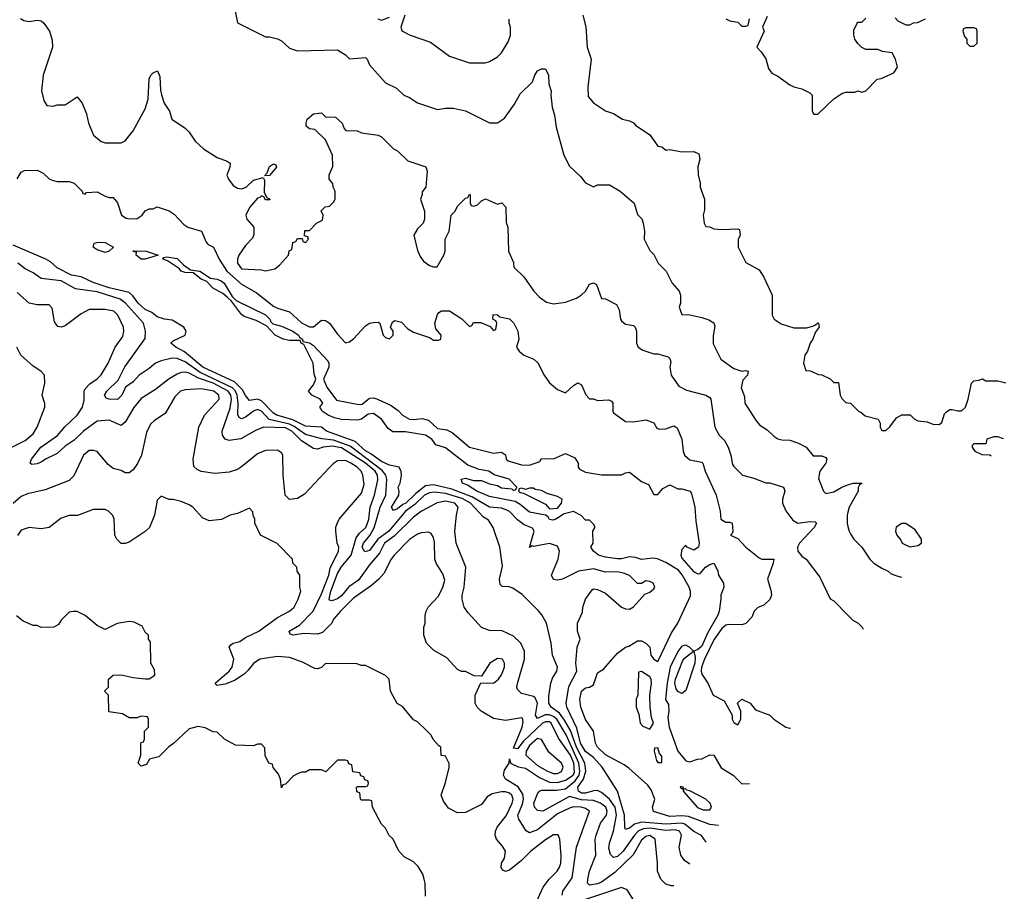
# Model space of a CAD drawing. Header units: inches. Extents: x 2348341 to 2479810, y 460419 to 613669.
# Tile 456 of 656: x 2435863 to 2440782, y 511830 to 516187. Entities that reach past the tile are written whole.
import ezdxf

# ---------------------------------------------------------------- set-up
doc = ezdxf.new("R2010")
doc.units = ezdxf.units.IN
doc.header["$MEASUREMENT"] = 0
doc.layers.add('C4531', color=7, linetype='Continuous')
doc.layers.add('C4541', color=7, linetype='Continuous')

msp = doc.modelspace()

# ---------------------------------------------------------------- linework, layer by layer
at = {"layer": 'C4531', "color": 2}
for points, elevation in [([(2436938.8, 516230), (2436951.6, 516171.6), (2437090, 516102), (2437110, 516102), (2437150, 516092), (2437170, 516082), (2437210, 516044.7), (2437251.1, 516031.1), (2437450, 516036), (2437490.6, 516010.6), (2437511, 515991), (2437590, 515997.3), (2437598.8, 515990), (2437610, 515962), (2437690, 515872), (2437745.4, 515845.4), (2437782, 515810), (2437810, 515798), (2437850, 515771.3), (2437950, 515738), (2437990, 515744.7), (2438030, 515744.7), (2438090, 515731), (2438210, 515671.3), (2438250, 515671.3), (2438284.7, 515695.3), (2438334.8, 515765.2), (2438363.2, 515816.8), (2438424, 515876), (2438436, 515910), (2438449.5, 515930.5), (2438470, 515941), (2438490, 515942), (2438504, 515910), (2438506, 515866), (2438518, 515830), (2438516, 515810), (2438522.8, 515750), (2438534, 515710), (2438542.8, 515650), (2438581, 515510), (2438610, 515454), (2438663.6, 515403.6), (2438690, 515372), (2438730, 515352), (2438750, 515362), (2438810, 515362), (2438862, 515330), (2438932, 515270), (2438950, 515214), (2438970.9, 515190.9), (2438978, 515170), (2438984.7, 515130), (2438982, 515090), (2439010, 515034), (2439030, 515014), (2439052, 514970), (2439092, 514930), (2439122, 514870), (2439158, 514830), (2439164.7, 514810), (2439164.7, 514770), (2439158, 514750), (2439170, 514714), (2439210, 514711.3), (2439270, 514698), (2439306.4, 514686.4), (2439331.3, 514671.3), (2439335.3, 514655.3), (2439326.8, 514606.8), (2439326.4, 514566.4), (2439364.7, 514490), (2439430, 514442.8), (2439470, 514430.8), (2439490, 514434), (2439502, 514430), (2439498, 514410), (2439474.8, 514385.2), (2439467.5, 514347.5), (2439483.6, 514303.6), (2439486, 514270), (2439541.4, 514181.4), (2439559.8, 514159.8), (2439597.3, 514137.3), (2439630, 514104.7), (2439650, 514091.3), (2439670, 514086), (2439710, 514084.7), (2439754, 514070), (2439792, 514050), (2439826.8, 514006.8), (2439870, 514006), (2439890, 513998), (2439894.8, 513990), (2439890.5, 513970), (2439859.5, 513930), (2439852.7, 513892.7), (2439878, 513830), (2439890, 513818), (2439930, 513827.3), (2439970, 513850.8), (2440000, 513861.1)], 66), ([(2437786.8, 516210), (2437766.8, 516150), (2437771.6, 516131.6), (2437814, 516110), (2437915.3, 516075.3), (2438010, 516004.7), (2438110, 515971.3), (2438188.4, 515971.6), (2438210, 515978), (2438250, 516002), (2438270, 516022), (2438303.1, 516076.9), (2438315.3, 516110), (2438315.3, 516150), (2438308.7, 516170), (2438308.7, 516190)], 70), ([(2438676, 516210), (2438690.9, 516150.9), (2438698, 516050), (2438718, 515990), (2438701, 515850), (2438703.5, 515803.5), (2438730, 515771.3), (2438790, 515731.3), (2438830, 515718), (2438874, 515690), (2438910, 515682), (2438930, 515672), (2438939.6, 515659.6), (2439011.1, 515611.1), (2439050, 515554), (2439071.3, 515551.3), (2439090, 515534), (2439110, 515538), (2439170, 515526), (2439230, 515527.3), (2439256.3, 515516.3), (2439260.7, 515490), (2439251.3, 515451.3), (2439251.6, 515411.6), (2439262, 515370), (2439262, 515350), (2439284.7, 515290), (2439283.6, 515236.4), (2439278, 515210), (2439282, 515170), (2439290, 515154), (2439310, 515152), (2439330, 515142), (2439370, 515138), (2439450, 515142), (2439458, 515138), (2439462, 515110), (2439451.6, 515088.4), (2439452, 515050), (2439490, 514974), (2439556.9, 514936.9), (2439579.6, 514899.6), (2439622, 514810), (2439622, 514710), (2439632, 514690), (2439667.1, 514667.1), (2439730, 514646), (2439792.9, 514647.1), (2439824.7, 514655.3), (2439839, 514661), (2439850, 514672), (2439854, 514670), (2439856, 514650), (2439836.9, 514623.1), (2439824.7, 514590), (2439811.3, 514570), (2439798, 514530), (2439784.7, 514510), (2439778, 514470), (2439790, 514434), (2439811.6, 514431.6), (2439852.7, 514412.7), (2439870, 514412), (2439911.6, 514391.6), (2439930, 514374), (2439952.7, 514372.7), (2439962, 514310), (2439970, 514294), (2439990, 514274), (2440000, 514272.3)], 70), ([(2435867.3, 516192.7), (2435883.6, 516183.6), (2435910, 516178), (2435950, 516184), (2435970, 516180.7), (2435982.8, 516170), (2436012, 516130), (2436025.4, 516085.4), (2436026, 516050), (2435980.7, 515910), (2435971.3, 515831.3), (2435983.6, 515783.6), (2435998, 515758), (2436030, 515754), (2436050, 515762), (2436090, 515762), (2436150, 515802), (2436174.8, 515770), (2436195.9, 515715.9), (2436206.8, 515670), (2436232, 515610), (2436270, 515578), (2436290, 515571.3), (2436370, 515572), (2436390, 515582), (2436429.3, 515630.7), (2436490, 515742), (2436505.2, 515790), (2436508.9, 515891.1), (2436518, 515910), (2436530, 515922), (2436551.6, 515931.6), (2436563.6, 515903.6), (2436565.4, 515834.6), (2436570.7, 515810.7), (2436584.7, 515770), (2436611, 515730), (2436622, 515690), (2436690, 515644.7), (2436710, 515624.7), (2436739.8, 515579.8), (2436781.4, 515541.4), (2436850, 515498), (2436899.6, 515479.6), (2436914, 515470), (2436912, 515450), (2436898, 515410), (2436906, 515390), (2436930, 515358), (2436950, 515344.7), (2436970, 515341), (2436994, 515350), (2437030, 515384), (2437078.8, 515398.8), (2437085.4, 515385.4), (2437083.6, 515323.6), (2437098, 515298), (2437114, 515290), (2437110, 515286), (2437090, 515286), (2437082, 515302), (2437070, 515306), (2437062, 515298), (2437050, 515295.3), (2437010, 515248), (2436992, 515210), (2436998, 515190), (2437032, 515150), (2437032.7, 515112.7), (2437025.4, 515094.6), (2436990, 515058), (2436958, 515010), (2436951.3, 514990), (2436951.3, 514970), (2436970, 514941), (2437070, 514936), (2437090, 514931.3), (2437138, 514942), (2437160.4, 514959.6), (2437206, 515010), (2437208.4, 515031.6), (2437222, 515038), (2437227.3, 515072.7), (2437242, 515078), (2437250, 515094), (2437274, 515094), (2437278, 515078), (2437290, 515074), (2437306, 515090), (2437302, 515102), (2437286, 515106), (2437287.3, 515132.7), (2437310, 515134), (2437346, 515170), (2437375.3, 515184.7), (2437378, 515210), (2437368, 515232), (2437388.4, 515251.6), (2437410, 515254), (2437430, 515274), (2437438, 515290), (2437438, 515330), (2437428, 515350), (2437427.3, 515367.3), (2437408, 515390), (2437408.4, 515411.6), (2437427.3, 515452.7), (2437426, 515510), (2437390, 515586), (2437338, 515638), (2437310, 515642), (2437294.6, 515654.6), (2437293.2, 515670), (2437299, 515690), (2437330, 515716), (2437370, 515722), (2437390, 515702), (2437439.6, 515699.6), (2437474, 515670), (2437483.6, 515643.6), (2437492.7, 515632.7), (2437548.4, 515631.6), (2437570, 515622), (2437654, 515610), (2437670, 515602), (2437730, 515542), (2437750, 515532), (2437802, 515482), (2437890.9, 515450.9), (2437898, 515430), (2437892, 515350), (2437872.7, 515327.3), (2437872.7, 515312.7), (2437864.7, 515290), (2437884.7, 515230), (2437884.7, 515190), (2437878, 515170), (2437850, 515142), (2437831.3, 515110), (2437850, 515034), (2437863.5, 515003.5), (2437879.8, 514979.8), (2437910, 514958), (2437930, 514951.3), (2437948, 514952), (2437982, 515010), (2437988, 515030), (2437988, 515090), (2438008, 515130), (2438018, 515210), (2438038, 515230), (2438050, 515254), (2438090, 515294), (2438102, 515298), (2438110, 515314), (2438114, 515310), (2438114, 515270), (2438118, 515258), (2438130, 515254), (2438150, 515262), (2438170, 515282), (2438190, 515292), (2438250, 515264.7), (2438272, 515272), (2438292, 515250), (2438292.7, 515172.7), (2438302, 515150), (2438304.7, 515030), (2438330, 514974), (2438332, 514950), (2438382, 514902), (2438430.7, 514830.7), (2438459.8, 514799.8), (2438495.3, 514775.3), (2438530, 514766), (2438590, 514774.8), (2438644.7, 514795.3), (2438670, 514811.3), (2438689.3, 514830.7), (2438710, 514864.7), (2438730, 514871), (2438743.6, 514863.6), (2438770, 514794), (2438790, 514792), (2438843.6, 514763.6), (2438856.9, 514736.9), (2438864.7, 514690), (2438870, 514682), (2438890, 514664.7), (2438930, 514658), (2438938, 514650), (2438944.7, 514630), (2438944.7, 514570), (2438952, 514550), (2438975.3, 514535.3), (2439030, 514516), (2439050, 514516), (2439102, 514502), (2439110, 514494), (2439116, 514476), (2439111.3, 514450), (2439118, 514410), (2439155.3, 514355.3), (2439194.4, 514334.4), (2439290.6, 514310.6), (2439310, 514298), (2439314.8, 514290), (2439336, 514150), (2439358, 514110), (2439383.5, 514083.5), (2439402.8, 514050), (2439416, 514010), (2439423.6, 513963.6), (2439430, 513954), (2439474, 513910), (2439530, 513896), (2439590, 513871.3), (2439610, 513871.3), (2439678, 513850), (2439686, 513830), (2439674, 513790), (2439674, 513770), (2439690, 513731.3), (2439724.9, 513684.9), (2439750.7, 513670.7), (2439810, 513679.3), (2439837.5, 513677.5), (2439842.8, 513670), (2439831.9, 513648.1), (2439759.1, 513570), (2439748.4, 513550), (2439751, 513530), (2439770, 513504.7), (2439791.3, 513490), (2439859.8, 513399.8), (2439911.6, 513291.6), (2439930, 513282), (2440000, 513211.2)], 62), ([(2437651.1, 516191.1), (2437670, 516184.7), (2437710, 516199.1)], 70), ([(2439390, 516190.8), (2439410, 516181), (2439450, 516174), (2439470, 516154), (2439490, 516154), (2439502, 516158), (2439508.4, 516191.6)], 74), ([(2439596.9, 516203.1), (2439574, 516150), (2439582, 516130), (2439544.7, 516050), (2439566.8, 516026.8), (2439590.9, 515990.9), (2439603.6, 515943.6), (2439619.6, 515919.6), (2439650, 515904.7), (2439710, 515861), (2439730, 515851), (2439770, 515842), (2439810, 515822), (2439822, 515810), (2439822, 515730), (2439830, 515714), (2439850, 515714), (2439930, 515792), (2439970, 515818), (2439990, 515824.7), (2440000, 515824.8)], 74), ([(2435850, 515391.3), (2435870, 515424.7), (2435886.3, 515433.7), (2435950, 515434.8), (2435979.8, 515419.8), (2436010, 515391.3), (2436024.7, 515384.7), (2436050, 515378), (2436110, 515378), (2436134, 515370), (2436174, 515330), (2436178, 515318), (2436190, 515314), (2436196.4, 515323.6), (2436250, 515326.8), (2436290, 515304.7), (2436310, 515298), (2436330, 515298), (2436350.7, 515270.7), (2436371.3, 515210), (2436394.4, 515194.4), (2436410.7, 515190.7), (2436450, 515194), (2436475.3, 515210), (2436490, 515232), (2436510, 515242), (2436530, 515242), (2436549.1, 515250.9), (2436610, 515231), (2436634.4, 515214.4), (2436683.5, 515163.5), (2436702, 515150), (2436771.3, 515130), (2436794.4, 515074.4), (2436804, 515064), (2436830.7, 515050), (2436859.5, 514990), (2436898, 514930), (2436970, 514864.9), (2437043.4, 514823.4), (2437130, 514754.4), (2437150, 514744.4), (2437210, 514727.3), (2437270, 514671), (2437310, 514652), (2437330, 514652), (2437370, 514684.7), (2437390, 514682.8), (2437410, 514670.8), (2437450, 514614.8), (2437490, 514571), (2437510, 514576), (2437530, 514591), (2437590, 514657.3), (2437610, 514670.5), (2437630, 514674), (2437654.4, 514674.4), (2437662, 514670), (2437678, 514610), (2437690, 514598), (2437710, 514592), (2437728, 514610), (2437728, 514630), (2437715.3, 514650), (2437724.7, 514675.3), (2437736.4, 514683.6), (2437770, 514674.8), (2437801.4, 514641.4), (2437830, 514624.7), (2437910, 514598), (2437930, 514584.7), (2437954.6, 514585.4), (2437966, 514590), (2437968, 514610), (2437942, 514642), (2437937.2, 514670), (2437950, 514714), (2437956.4, 514723.6), (2437970, 514731.3), (2438010, 514731.3), (2438071.1, 514691.1), (2438110, 514654), (2438122, 514658), (2438130, 514674), (2438167.3, 514672.7), (2438212.7, 514652.7), (2438230, 514634), (2438242, 514638), (2438246, 514670), (2438242, 514682), (2438226, 514690), (2438227.3, 514712.7), (2438250, 514712), (2438262, 514702), (2438310, 514692), (2438331.3, 514670), (2438351, 514630), (2438356, 514590), (2438344.7, 514550), (2438358, 514530), (2438382, 514510), (2438432, 514490), (2438450.9, 514470.9), (2438482.8, 514410), (2438510, 514371), (2438550, 514338.8), (2438590, 514321), (2438630, 514358), (2438651, 514371), (2438670, 514362), (2438691.1, 514311.1), (2438710, 514292), (2438728.7, 514291.3), (2438750, 514284), (2438806.8, 514286.8), (2438819.8, 514279.8), (2438826, 514270), (2438826, 514230), (2438830, 514222), (2438890, 514178), (2438930, 514176), (2438990, 514186), (2439030, 514171.3), (2439045.4, 514145.4), (2439059.6, 514139.6), (2439090, 514141), (2439130, 514156), (2439146.8, 514146.8), (2439170.8, 514090), (2439178, 514030), (2439184.7, 514010), (2439210, 513986.8), (2439270, 513974.8), (2439274.8, 513970), (2439287.3, 513930), (2439342, 513810), (2439362.8, 513730), (2439366, 513690), (2439390, 513676), (2439410, 513676), (2439422, 513670), (2439424.7, 513630), (2439422, 513618), (2439414, 513610), (2439450, 513594), (2439490.9, 513550.9), (2439556.8, 513496.8), (2439570.6, 513490.6), (2439630.5, 513490.5), (2439627.7, 513470), (2439598, 513390), (2439615.3, 513335.3), (2439618, 513310), (2439610.9, 513289.1), (2439579.8, 513260.2), (2439550, 513248), (2439541, 513239), (2439532, 513230), (2439519.8, 513200.2), (2439490.9, 513169.1), (2439470, 513162), (2439404, 513164), (2439390, 513160.9), (2439370, 513143.7), (2439330, 513087.3), (2439283.2, 512990), (2439269.2, 512950), (2439266.5, 512930), (2439270, 512916), (2439300.7, 512870), (2439326.8, 512810), (2439382.8, 512782.8), (2439422, 512710), (2439422, 512690), (2439430, 512674), (2439450, 512662), (2439466, 512690), (2439466, 512730), (2439448, 512770), (2439470, 512791.3), (2439512, 512770), (2439538, 512738), (2439610, 512711), (2439630, 512691.3), (2439690, 512651.3), (2439710, 512646), (2439712.8, 512646.1)], 58), ([(2439291.8, 512074.9), (2439268.2, 512108.2), (2439230, 512129.6), (2439185.9, 512165.9), (2439170, 512171.4), (2439090, 512166.2), (2438970, 512176.4), (2438935, 512165), (2438910, 512146), (2438890, 512139), (2438885.6, 512150), (2438883.9, 512210), (2438849.8, 512329.8), (2438772.4, 512450), (2438730, 512498.9), (2438690, 512528.4), (2438665, 512570), (2438645.9, 512645.9), (2438595.8, 512750), (2438593, 512770), (2438605.4, 512854.6), (2438646, 512930), (2438641.2, 512970), (2438648, 513050), (2438662, 513090), (2438648.7, 513130), (2438648.7, 513170), (2438674, 513226), (2438675.3, 513250), (2438688.7, 513290), (2438723.1, 513336.9), (2438730, 513342), (2438750, 513338), (2438790, 513321), (2438870, 513251), (2438890, 513242.8), (2438910, 513241), (2438930, 513251.3), (2438985.2, 513314.8), (2439010, 513324.7), (2439030, 513342), (2439035.3, 513350), (2439028, 513370), (2439010, 513379), (2438990, 513382), (2438970, 513368), (2438950, 513368.7), (2438909.3, 513409.3), (2438879.7, 513419.7), (2438850, 513427.3), (2438790, 513426), (2438730, 513442.7), (2438654, 513430), (2438574, 513390), (2438550, 513385.2), (2438529.2, 513389.2), (2438519, 513410), (2438552.7, 513490), (2438559.3, 513530), (2438550, 513555.3), (2438510, 513569), (2438430, 513554), (2438423.6, 513556.4), (2438410, 513548.7), (2438432.7, 513630), (2438424.7, 513644.7), (2438382.5, 513662.5), (2438350, 513686.3), (2438310, 513728), (2438295.8, 513735.8), (2438270, 513744.7), (2438210, 513749.8), (2438121.9, 513801.9), (2438020.8, 513840.8), (2437930, 513862), (2437890, 513857.4), (2437841.5, 513818.5), (2437791.8, 513770), (2437776.2, 513763.8), (2437750, 513741.6), (2437730, 513734), (2437720.9, 513750), (2437757.2, 513810), (2437759, 513830), (2437754, 513850), (2437763.7, 513870), (2437769.4, 513910), (2437769.3, 513929.3), (2437758, 513950), (2437710, 513959.5), (2437670, 513978), (2437617.5, 514017.5), (2437590, 514031.2), (2437538.7, 514078.7), (2437396, 514130), (2437369.7, 514149.7), (2437290, 514155.8), (2437227.1, 514187.1), (2437147, 514210), (2437130, 514219.7), (2437070, 514281.3), (2437050, 514289.7), (2437010, 514283.7), (2436990, 514309.2), (2436976.6, 514336.6), (2436936, 514376), (2436778.4, 514450), (2436686.1, 514526.1), (2436642, 514550), (2436618, 514570), (2436630, 514582), (2436688.7, 514610), (2436694, 514630), (2436682, 514650), (2436624.7, 514684.7), (2436586, 514690), (2436550, 514701.2), (2436522.7, 514722.7), (2436490, 514737.6), (2436454.5, 514770), (2436427.3, 514807.3), (2436410, 514822.9), (2436310, 514846), (2436230, 514874), (2436170, 514902), (2436121.2, 514910), (2436050, 514946.6), (2436016.9, 514976.9), (2435994, 514990), (2435830, 515059.7)], 58), ([(2439353.3, 512158.4), (2439310, 512163.6), (2439203.3, 512203.3), (2439170, 512206.6), (2439110, 512204), (2439029.6, 512229.6), (2439024, 512250), (2439035.3, 512290), (2439018, 512338), (2439000.2, 512360.2), (2438905.6, 512445.6), (2438882.7, 512462.7), (2438790, 512512.3), (2438749.6, 512550), (2438739.5, 512570), (2438728.7, 512630), (2438690, 512689.2), (2438665.6, 512750), (2438661.3, 512790), (2438670, 512831), (2438690, 512846.8), (2438709.2, 512850.8), (2438730, 512862), (2438750, 512922), (2438779.3, 512940.7), (2438850, 513021), (2438890, 513050.8), (2438905.2, 513054.8), (2438950, 513082), (2438970, 513082), (2438991.1, 513071.1), (2439011, 513051), (2439016, 513010), (2439031.3, 512990), (2439050, 512978.8), (2439118.5, 513121.5), (2439150, 513170.6), (2439213.8, 513306.2), (2439214.2, 513330), (2439206.6, 513350), (2439172.8, 513412.8), (2439154.5, 513434.5), (2439090, 513473.5), (2439048.3, 513491.7), (2439025.2, 513494.8), (2438970, 513489.4), (2438939.3, 513499.3), (2438910, 513502.7), (2438870, 513492.7), (2438850, 513492.7), (2438790, 513499.5), (2438754, 513510), (2438729, 513530), (2438715.3, 513550), (2438728, 513570), (2438726, 513630), (2438738, 513650), (2438730, 513666), (2438710, 513686), (2438690, 513686), (2438668.4, 513708.4), (2438630, 513728.7), (2438583, 513717), (2438541, 513690), (2438525.6, 513685.6), (2438510, 513689.4), (2438502.7, 513702.7), (2438489.6, 513709.6), (2438410, 513725.1), (2438363.6, 513763.6), (2438338, 513778), (2438210, 513803), (2438146.6, 513830), (2438100.2, 513860.2), (2438075.3, 513870), (2438068.7, 513890), (2438090, 513894.8), (2438130, 513882.8), (2438170, 513882.8), (2438210, 513866.8), (2438250, 513858), (2438270, 513846.8), (2438322, 513842), (2438330, 513834), (2438342, 513838), (2438346, 513850), (2438308, 513890), (2438232.5, 513912.5), (2438206, 513930), (2438158.6, 513938.6), (2438100.8, 513960.8), (2437990, 514046), (2437942.4, 514062.4), (2437922, 514090), (2437890, 514109.7), (2437790, 514126.6), (2437726.6, 514126.6), (2437702.8, 514142.8), (2437670, 514189.4), (2437630, 514219.1), (2437604.1, 514215.9), (2437570.3, 514189.7), (2437550, 514185.1), (2437470, 514188.2), (2437436.1, 514196.1), (2437404.5, 514210), (2437374, 514230), (2437364.7, 514244.7), (2437362, 514250), (2437377.2, 514270), (2437364, 514290), (2437322, 514310), (2437306, 514330), (2437330, 514361), (2437342.7, 514390), (2437334.5, 514414.5), (2437329.5, 514470), (2437282.7, 514562.7), (2437269.3, 514570), (2437263.1, 514583.1), (2437210, 514583.6), (2437179, 514590), (2437139, 514610), (2437096, 514656), (2437043.9, 514683.9), (2436983.9, 514703.9), (2436970, 514714), (2436920.2, 514780.2), (2436899.6, 514799.6), (2436878, 514818), (2436826.6, 514846.6), (2436798, 514878), (2436770, 514889.3), (2436730, 514922), (2436690, 514922.7), (2436670, 514929.3), (2436660.9, 514940.9), (2436601.5, 514981.5), (2436578, 514990), (2436582, 514998), (2436598, 515002), (2436650, 514992.7), (2436680.9, 514960.9), (2436716.8, 514936.8), (2436762, 514930), (2436815.3, 514895.3), (2436849.4, 514890.6), (2436870, 514881.6), (2436884.9, 514870), (2436924, 514804), (2436943.5, 514783.5), (2437090, 514712.4), (2437113, 514690), (2437116.8, 514676.8), (2437126.8, 514666.8), (2437170, 514654.9), (2437226.8, 514630), (2437256.3, 514610), (2437260.4, 514600.4), (2437274.8, 514590), (2437278, 514578), (2437310, 514572), (2437330, 514558.4), (2437402.3, 514482.3), (2437407, 514470), (2437406.7, 514450), (2437380.7, 514390), (2437397.1, 514350), (2437445.5, 514285.5), (2437556.4, 514263.6), (2437574.2, 514265.8), (2437610, 514294.8), (2437630, 514297.1), (2437650, 514290.4), (2437718.2, 514258.2), (2437753.8, 514233.8), (2437775.5, 514210), (2437810, 514190.4), (2437832.3, 514187.7), (2437872.7, 514192.7), (2437905.7, 514185.7), (2437950, 514143.7), (2437996.7, 514136.7), (2438022.9, 514122.9), (2438110, 514050.3), (2438230, 514019.6), (2438270, 514024.9), (2438290, 514011.3), (2438293, 513990), (2438302.6, 513982.6), (2438370, 513961.5), (2438410, 513960.4), (2438462, 513978), (2438470, 513994), (2438530, 513992), (2438590, 514018), (2438636.9, 513996.9), (2438652, 513970), (2438652, 513950), (2438659.6, 513939.6), (2438690, 513924.7), (2438770, 513912), (2438870, 513912), (2438890, 513922), (2438910, 513924.7), (2438970, 513878), (2439003.6, 513863.6), (2439030, 513814), (2439050, 513814), (2439076.4, 513843.6), (2439110, 513862), (2439150, 513842), (2439170, 513842), (2439212, 513830), (2439218.8, 513818.8), (2439236, 513750), (2439239.8, 513679.8), (2439258, 513570), (2439254, 513550), (2439230, 513535.3), (2439198, 513550), (2439190, 513558), (2439185.4, 513554.6), (2439170, 513538), (2439165.5, 513510), (2439170, 513494.8), (2439229.3, 513429.3), (2439250, 513416.4), (2439262, 513418), (2439289.5, 513450), (2439310, 513464), (2439330.4, 513470.4), (2439350, 513432), (2439354, 513410), (2439379.3, 513370), (2439380.5, 513350), (2439364.7, 513310), (2439366, 513290), (2439357.6, 513230), (2439350.3, 513210), (2439299.6, 513120.4), (2439270, 513056), (2439250, 513038), (2439231.3, 513030), (2439238, 512998), (2439236.2, 512970), (2439190, 512833.2), (2439170, 512819.3), (2439150, 512829), (2439142.6, 512842.6), (2439135.4, 512870), (2439138.3, 512890), (2439175.6, 512984.4), (2439184.2, 512995.8), (2439229, 513030), (2439209, 513050), (2439190, 513060.9), (2439170, 513055.1), (2439150, 513029.5), (2439112.4, 512950), (2439097.4, 512870), (2439089.2, 512789.2), (2439103.6, 512763.6), (2439106, 512730), (2439101.4, 512698.6), (2439106.9, 512650), (2439150, 512530.8), (2439190, 512482.8), (2439210, 512478), (2439248.9, 512491.1), (2439270, 512492), (2439310, 512512), (2439330, 512511.3), (2439366.7, 512446.7), (2439426.8, 512410), (2439470, 512366.8), (2439508.8, 512369.4)], 54), ([(2439211.2, 511965.6), (2439184.1, 511984.1), (2439165.2, 512010), (2439157.2, 512050), (2439169.5, 512110), (2439159.5, 512130), (2439136.8, 512136.8), (2439090, 512134.8), (2439010, 512146.4), (2438976.9, 512143.1), (2438953.1, 512130), (2438933.8, 512110), (2438878, 512030), (2438850, 512003.5), (2438830, 511998.4), (2438814.2, 512014.2), (2438806.5, 512046.5), (2438808.6, 512070), (2438828.6, 512130), (2438845, 512210), (2438837.3, 512250), (2438810, 512291.3), (2438770, 512323.6), (2438750, 512333.6), (2438730, 512333), (2438690, 512319.8), (2438670, 512320.8), (2438654.7, 512330), (2438651.1, 512350), (2438678.7, 512390), (2438691.8, 512430), (2438686.6, 512470), (2438644.4, 512550), (2438614.3, 512634.3), (2438585.2, 512685.2), (2438559.7, 512719.7), (2438518, 512750), (2438505.6, 512770), (2438506.3, 512806.3), (2438516.9, 512870), (2438525.2, 512894.8), (2438545.6, 512930), (2438549.6, 512950), (2438525.1, 513010), (2438518.7, 513070), (2438494, 513170), (2438471.5, 513211.5), (2438453.3, 513233.3), (2438373.6, 513313.6), (2438325.8, 513345.8), (2438307.9, 513352.1), (2438273.6, 513353.6), (2438263.2, 513363.2), (2438259.5, 513390), (2438275.1, 513455.1), (2438262, 513550), (2438228.9, 513648.9), (2438204.7, 513684.7), (2438180.5, 513700.5), (2438114.3, 513770), (2438073.8, 513793.8), (2437990, 513819.1), (2437935, 513825), (2437910, 513821.2), (2437884.9, 513810), (2437836.5, 513763.5), (2437790.3, 513730), (2437706.3, 513630), (2437651.5, 513590), (2437610, 513533.6), (2437586.6, 513526.6), (2437574, 513550), (2437579.7, 513570), (2437612.2, 513607.8), (2437633.2, 513646.8), (2437664.2, 513750), (2437692.1, 513810), (2437697.7, 513890), (2437691.1, 513910), (2437673.5, 513933.5), (2437514.5, 514054.5), (2437430, 514084.5), (2437371.6, 514091.6), (2437290, 514113.5), (2437233.9, 514153.9), (2437210, 514165.6), (2437109.2, 514189.2), (2437070, 514230.9), (2437050, 514238), (2437030, 514230.9), (2436990, 514200.4), (2436970, 514191.6), (2436958.4, 514198.4), (2436952.8, 514212.8), (2436954.8, 514270), (2436949.1, 514310), (2436940.7, 514330), (2436926.4, 514346.4), (2436763.5, 514423.5), (2436690, 514476.2), (2436650, 514494), (2436625.1, 514494.9), (2436570, 514482.4), (2436540.7, 514470), (2436510, 514443.7), (2436458.8, 514410), (2436430, 514377.2), (2436391, 514350), (2436373.4, 514310), (2436352.1, 514287.9), (2436309.7, 514289.7), (2436294.8, 514294.8), (2436285.6, 514310), (2436297.6, 514330), (2436354.5, 514385.5), (2436388.7, 514451.3), (2436490, 514594), (2436492, 514630), (2436481.2, 514670), (2436391.2, 514770), (2436365.1, 514790), (2436250, 514827.4), (2436141.5, 514841.5), (2436070, 514882.2), (2435970, 514892.7), (2435930, 514921.2), (2435890, 514941.2), (2435853.2, 514970)], 62), ([(2439131.4, 511857.4), (2439118, 511858), (2439090, 511865.2), (2439065.2, 511890), (2439049.4, 511930), (2439049.4, 511970), (2439037.2, 512090), (2439010, 512109.3), (2438990, 512103.7), (2438970, 512085.2), (2438927.1, 512012.9), (2438835.3, 511924.7), (2438770, 511875.4), (2438750, 511867.2), (2438710, 511860.9), (2438699.3, 511870), (2438701.6, 511890), (2438709.7, 511930.3), (2438740.9, 512010), (2438738, 512090), (2438742, 512110), (2438764.5, 512170), (2438793.6, 512210), (2438798, 512230), (2438791.1, 512250), (2438765.1, 512270), (2438730, 512284.8), (2438670, 512287.5), (2438610, 512304.7), (2438476, 512230), (2438450, 512234.5), (2438434.5, 512250), (2438432, 512270), (2438450, 512318), (2438459, 512330), (2438470, 512334.9), (2438544.7, 512335.3), (2438590, 512342.4), (2438637.1, 512382.9), (2438657.4, 512410), (2438661.3, 512430), (2438655.8, 512470), (2438593, 512613), (2438545.6, 512690), (2438530, 512703.5), (2438507.7, 512712.3), (2438488.5, 512711.5), (2438450, 512694.5), (2438439.7, 512710), (2438449.6, 512770), (2438437.4, 512797.4), (2438430, 512803.7), (2438370, 512819), (2438350, 512838), (2438346, 512850), (2438349.3, 512869.3), (2438385.1, 512990), (2438384.5, 513030), (2438366, 513070), (2438330, 513105.2), (2438272.7, 513132.7), (2438210, 513134), (2438170, 513148.7), (2438102.5, 513222.5), (2438084, 513250), (2438074, 513290), (2438074, 513310), (2438082.7, 513350), (2438092.3, 513450), (2438043.7, 513570), (2438037, 513630), (2438044.5, 513710), (2438054, 513750), (2438036, 513770), (2437990, 513779.7), (2437948.6, 513771.4), (2437870, 513729.5), (2437830, 513700.7), (2437734.2, 513605.8), (2437686, 513570), (2437659.6, 513520.4), (2437610, 513461.6), (2437554.9, 513385.1), (2437507.6, 513352.4), (2437470, 513307.8), (2437450, 513291.3), (2437422, 513282), (2437410, 513286), (2437409.6, 513289.6), (2437416.8, 513330), (2437450, 513419.3), (2437469.2, 513450.8), (2437518.7, 513510), (2437543.2, 513596.8), (2437560.2, 513619.8), (2437591.2, 513648.8), (2437600.4, 513670), (2437606.6, 513690), (2437612.8, 513750), (2437635.4, 513810), (2437652.7, 513887.3), (2437650.8, 513910), (2437637.8, 513930), (2437590.8, 513970), (2437470, 514047.1), (2437424.6, 514055.4), (2437378, 514050), (2437350, 514040.9), (2437330, 514044), (2437270, 514082.4), (2437222.7, 514130), (2437190, 514147.1), (2437082, 514150), (2437044.4, 514135.6), (2436968.2, 514091.8), (2436910, 514083.7), (2436889.5, 514089.5), (2436875.1, 514110), (2436873.6, 514130), (2436914.5, 514245.5), (2436921.1, 514290), (2436916.8, 514310), (2436903.5, 514330), (2436830, 514369.8), (2436755.7, 514395.7), (2436710, 514419.7), (2436690, 514425.1), (2436670, 514423.7), (2436650, 514415.1), (2436610, 514392), (2436540.9, 514339.1), (2436470, 514292.7), (2436432.3, 514247.7), (2436390, 514175.3), (2436370, 514158), (2436310, 514185.2), (2436250, 514179.5), (2436181.6, 514130), (2436135.5, 514084.5), (2436090, 514055.6), (2436050, 514018.7), (2435990.8, 513990), (2435970, 513974.5), (2435950, 513966.6), (2435924.1, 513964.1), (2435915.3, 513970), (2435922, 513990), (2435967.8, 514050), (2436052, 514108), (2436088.6, 514151.4), (2436149.5, 514210), (2436177, 514250), (2436184.7, 514284.7), (2436185.2, 514330), (2436190, 514342), (2436212.5, 514367.5), (2436250, 514391.3), (2436270, 514411.3), (2436305.2, 514470), (2436339.3, 514550), (2436377.2, 514602.8), (2436383.7, 514630), (2436382, 514650), (2436352.3, 514710), (2436333.2, 514730), (2436290, 514738), (2436210, 514738), (2436170, 514717), (2436090, 514656), (2436070, 514649.3), (2436053.2, 514653.2), (2436036, 514676), (2436024.7, 514744.7), (2436010, 514762), (2435950, 514761.2), (2435909.5, 514769.5), (2435850, 514822.7)], 66), ([(2435810, 514042.8), (2435890, 514084), (2435930, 514116), (2435949.2, 514150), (2435988.7, 514250), (2435988.4, 514268.4), (2435975.3, 514310), (2435988, 514370), (2435986, 514410), (2435968, 514430), (2435930, 514455.3), (2435868, 514510), (2435848.7, 514550)], 70), ([(2438572.7, 511810), (2438576, 511830), (2438622, 511898), (2438644.2, 512050), (2438709.2, 512230), (2438690, 512243.7), (2438668, 512250), (2438630, 512252.6), (2438610, 512246.3), (2438550, 512218), (2438450, 512137.6), (2438410, 512122.7), (2438392.3, 512132.3), (2438356, 512190), (2438352, 512210), (2438374.9, 512265.1), (2438380.4, 512290), (2438376.3, 512316.3), (2438352.5, 512352.5), (2438289.4, 512390), (2438279.5, 512410), (2438284.5, 512435.5), (2438308.7, 512470), (2438310, 512492), (2438314, 512470), (2438352.4, 512452.4), (2438390, 512445.3), (2438459.6, 512399.6), (2438510, 512376.2), (2438550, 512373.7), (2438590, 512385), (2438628.6, 512410), (2438634.6, 512425.4), (2438631.1, 512470), (2438614, 512510), (2438555.1, 512595.1), (2438517.7, 512670), (2438510, 512676.4), (2438490, 512678), (2438475.3, 512670), (2438379.1, 512580.9), (2438350, 512542.9), (2438330, 512546), (2438373.7, 512650), (2438377.7, 512677.7), (2438374.7, 512694.7), (2438370, 512698), (2438290, 512683.7), (2438230, 512693.2), (2438168, 512730), (2438148, 512750), (2438138, 512770), (2438138, 512810), (2438167.3, 512872.7), (2438230, 512871.3), (2438254, 512890), (2438270, 512912), (2438284, 512950), (2438284, 512970), (2438275.3, 512990), (2438250, 512993.2), (2438211.3, 512970), (2438170, 512906), (2438132.7, 512907.3), (2438090, 512928), (2438070, 512928), (2438050, 512938), (2437996.5, 512996.5), (2437930, 513035.3), (2437895.3, 513070), (2437882, 513110), (2437882, 513150), (2437888.7, 513170), (2437888.9, 513208.9), (2437894, 513230), (2437904, 513250), (2437954.5, 513305.5), (2437977, 513350), (2437986, 513386), (2437976.6, 513416.6), (2437942.7, 513470), (2437936, 513490), (2437934.8, 513574.8), (2437930, 513598), (2437918, 513618), (2437905.2, 513625.2), (2437870, 513622.7), (2437850, 513615.1), (2437810, 513589.3), (2437733, 513510), (2437718, 513490), (2437681.1, 513418.9), (2437657.3, 513390), (2437620.9, 513359.1), (2437530, 513296), (2437464.9, 513230), (2437430.7, 513190), (2437422, 513170), (2437376.2, 513123.8), (2437350, 513115.1), (2437281.8, 513118.2), (2437229.6, 513109.6), (2437214.6, 513114.6), (2437209.3, 513130), (2437260.1, 513159.9), (2437329.6, 513230), (2437370, 513316.3), (2437406.6, 513410), (2437414.3, 513445.7), (2437456, 513530), (2437457.2, 513550), (2437449.2, 513570), (2437442, 513630), (2437442, 513650), (2437448.4, 513668.4), (2437459, 513690), (2437570, 513821), (2437583.2, 513863.2), (2437577.2, 513910), (2437569, 513930), (2437549.2, 513950), (2437517.2, 513970), (2437490, 513983.7), (2437450, 513981.2), (2437430, 513969.2), (2437410, 513949.2), (2437285.2, 513814.8), (2437250, 513793.2), (2437210, 513789), (2437189.4, 513810), (2437179.5, 513910), (2437177.2, 514010), (2437170, 514022), (2437150, 514035.3), (2437090, 514033.2), (2437050, 514017.2), (2436970, 513952.3), (2436950, 513939.3), (2436910, 513925.2), (2436838, 513918), (2436770, 513929.2), (2436750, 513939), (2436733.2, 513953.2), (2436729.4, 513989.4), (2436757, 514150), (2436786.6, 514210), (2436859.3, 514290), (2436858, 514310), (2436832.3, 514330), (2436770, 514341.6), (2436690, 514336.2), (2436666.8, 514330), (2436638, 514302), (2436590, 514219), (2436535.9, 514184.1), (2436515.5, 514164.5), (2436496.7, 514123.3), (2436470.4, 514010), (2436451.7, 513968.3), (2436430, 513937.2), (2436410, 513921.2), (2436390, 513921.2), (2436370, 513933.2), (2436330, 513944), (2436304.1, 513964.1), (2436250, 514028.7), (2436230, 514034), (2436210, 514033.2), (2436181, 514010), (2436133.2, 513906.8), (2436110, 513884), (2435990, 513837.2), (2435902.5, 513817.5), (2435870, 513803.7), (2435830, 513769.3)], 70), ([(2438430, 511744.7), (2438478.4, 511850), (2438507.3, 511890), (2438547.3, 511930), (2438559.6, 511950), (2438565.6, 511970), (2438567.5, 512007.5), (2438561.2, 512090), (2438552.9, 512112.9), (2438530, 512112.3), (2438490, 512087), (2438416.3, 512030), (2438370, 511983.7), (2438310, 511935.3), (2438290, 511928.7), (2438276.4, 511936.4), (2438268.9, 511948.9), (2438269, 511970), (2438284.7, 511995.3), (2438289.2, 512030), (2438275.3, 512055.3), (2438244, 512090), (2438238, 512110), (2438239.5, 512130), (2438248.5, 512151.5), (2438292.6, 512207.4), (2438322.4, 512270), (2438327.6, 512290), (2438320.7, 512310), (2438310, 512320.7), (2438290, 512327.6), (2438270, 512327.6), (2438223.4, 512316.6), (2438197.4, 512302.6), (2438170, 512264.5), (2438090, 512224), (2438050, 512222), (2438005.2, 512245.2), (2437980.2, 512280.2), (2437968.7, 512310), (2437990, 512374), (2438008.4, 512448.4), (2438008.4, 512468.4), (2437990, 512506), (2437968.4, 512508.4), (2437966, 512550), (2437956.4, 512556.4), (2437929.1, 512589.1), (2437918, 512610), (2437894.6, 512634.6), (2437850, 512678), (2437830, 512688), (2437774.6, 512754.6), (2437748.9, 512768.9), (2437715.3, 512830), (2437708, 512890), (2437690, 512908), (2437590, 512958), (2437570, 512958), (2437547.3, 512967.3), (2437391.1, 512968.9), (2437370, 512949), (2437350, 512942), (2437336.9, 512943.1), (2437276, 512976), (2437210, 512999.3), (2437150, 513003.7), (2437062, 512990), (2437030, 512968.7), (2437004.9, 512935.1), (2436984, 512916), (2436935.9, 512884.1), (2436890, 512865.1), (2436850, 512859), (2436844.1, 512864.1), (2436839, 512870), (2436909.2, 512930), (2436923.7, 512950), (2436932.7, 512990), (2436909, 513050), (2436918, 513062), (2436930, 513071), (2436962, 513078), (2436990, 513098), (2437058, 513130), (2437150, 513198.8), (2437210, 513231), (2437233.2, 513250), (2437254, 513290), (2437268, 513330), (2437262, 513350), (2437262, 513410), (2437248.7, 513430), (2437248, 513450), (2437228, 513470), (2437226, 513490), (2437148.4, 513568.4), (2437066, 513610), (2437038, 513670), (2437038, 513690), (2437028.4, 513708.4), (2437027.3, 513727.3), (2437010, 513746), (2436950, 513718), (2436914, 513710), (2436871.1, 513688.9), (2436810, 513682), (2436776.4, 513696.4), (2436728, 513750), (2436710, 513762), (2436670, 513779), (2436630, 513788.7), (2436608.9, 513788.9), (2436570, 513806), (2436550, 513786), (2436536, 513710), (2436510.6, 513649.4), (2436490, 513628.7), (2436410, 513575.3), (2436390, 513568.7), (2436369, 513569), (2436348, 513590), (2436338, 513610), (2436335.3, 513690), (2436328.4, 513708.4), (2436306, 513730), (2436290, 513738), (2436230, 513738), (2436150.9, 513709.1), (2436110, 513708.7), (2436070, 513695.3), (2436010, 513649), (2435970, 513642), (2435910, 513648.7), (2435870, 513635.3), (2435851.1, 513608.9)], 74), ([(2440000, 513726), (2439996, 513710), (2439996, 513670), (2440000, 513654)], 66), ([(2437890, 511806), (2437888.7, 511870), (2437884, 511890), (2437876.5, 511916.5), (2437853.6, 511953.6), (2437830, 511978), (2437783.1, 512003.1), (2437754.6, 512034.6), (2437728, 512090), (2437708.9, 512108.9), (2437690, 512146), (2437670, 512166), (2437626, 512250), (2437622, 512282), (2437610, 512286), (2437570, 512286), (2437566, 512290), (2437562, 512322), (2437547.3, 512327.3), (2437546, 512350), (2437550, 512354), (2437590, 512354), (2437602, 512358), (2437606, 512370), (2437602, 512382), (2437587.3, 512387.3), (2437582, 512402), (2437567.3, 512407.3), (2437562, 512422), (2437527.3, 512427.3), (2437522, 512462), (2437507.3, 512467.3), (2437502, 512482), (2437490, 512486), (2437450, 512486), (2437392, 512428), (2437370, 512438), (2437310, 512438), (2437290, 512426), (2437270, 512426), (2437250, 512418), (2437230, 512408), (2437190, 512366), (2437178, 512362), (2437170, 512348), (2437166, 512390), (2437156.4, 512416.4), (2437128.4, 512448.4), (2437126, 512466), (2437108, 512470), (2437088.4, 512508.4), (2437087.3, 512547.3), (2437070, 512566), (2437050, 512566), (2437030, 512558), (2436940.4, 512560.4), (2436886, 512590), (2436850, 512626), (2436830, 512628), (2436790, 512648), (2436754, 512654), (2436710, 512642), (2436630.7, 512569.3), (2436607.1, 512552.9), (2436558, 512502), (2436512, 512490), (2436496.8, 512463.2), (2436470, 512455.3), (2436455.3, 512470), (2436468.7, 512510), (2436467.3, 512567.3), (2436470, 512574), (2436482, 512578), (2436486, 512590), (2436486, 512630), (2436506, 512650), (2436506, 512690), (2436502, 512702), (2436470, 512706), (2436450, 512698), (2436410, 512698), (2436376.4, 512716.4), (2436307.3, 512727.3), (2436306, 512810), (2436286, 512830), (2436306, 512850), (2436306, 512890), (2436328.9, 512911.1), (2436370, 512911.3), (2436430, 512898), (2436490, 512892), (2436510, 512892), (2436538, 512910), (2436536.4, 512936.4), (2436518, 512970), (2436516.4, 513076.4), (2436506, 513090), (2436506, 513110), (2436490, 513126), (2436474.6, 513154.6), (2436434.6, 513174.6), (2436410, 513179), (2436350, 513168), (2436290, 513138), (2436250, 513158), (2436190, 513208), (2436150, 513228), (2436130, 513228), (2436110, 513226), (2436070, 513186), (2436056.9, 513163.1), (2436034, 513150), (2435970, 513148), (2435950, 513158), (2435930, 513158), (2435880.4, 513180.4), (2435847.3, 513207.3)], 78), ([(2438978, 511710), (2438897.2, 511837.2), (2438870, 511848.7), (2438630, 511769.7)], 70)]:
    msp.add_lwpolyline(points, dxfattribs=dict(at, elevation=elevation))
for points, elevation in [([(2437086, 515406), (2437099, 515421), (2437110, 515453.4), (2437130, 515466), (2437142, 515462), (2437146, 515450), (2437110, 515408.7)], 62), ([(2436290, 515023.6), (2436250, 515036), (2436229, 515050), (2436235.3, 515070), (2436255.2, 515075.2), (2436290, 515072.7), (2436331.3, 515050), (2436310, 515029.6)], 54), ([(2436490, 514989.5), (2436469, 514990), (2436444, 515010), (2436446, 515026), (2436434, 515026), (2436428.7, 515031.3), (2436494, 515030), (2436554, 515010)], 54), ([(2438430, 513846), (2438410, 513846), (2438390, 513838), (2438370, 513846), (2438358, 513842), (2438354, 513830), (2438363.6, 513823.6), (2438379.6, 513819.6), (2438490, 513764.7), (2438510, 513742), (2438550, 513746), (2438568.7, 513770), (2438573.2, 513790), (2438550, 513804), (2438498, 513818), (2438470, 513833.2), (2438438, 513838)], 54), ([(2438970, 512928), (2438954, 512926), (2438951.3, 512810), (2438942, 512790), (2438942, 512750), (2438955.3, 512715.3), (2438962, 512670), (2438975.3, 512655.3), (2439010, 512640.7), (2439029.5, 512670), (2439018.4, 512698.4), (2439012.1, 512750), (2439010.8, 512810), (2439019.5, 512870), (2439017.2, 512890), (2439010, 512902)], 54), ([(2438450, 512594.3), (2438410, 512559.6), (2438392.4, 512530), (2438390.6, 512510), (2438450, 512458.4), (2438498.8, 512430), (2438530, 512419.3), (2438550, 512419.3), (2438570, 512428.4), (2438577.2, 512450), (2438569, 512470), (2438506.3, 512526.3), (2438469.5, 512589.5)], 74), ([(2439050, 512548), (2439034, 512546), (2439032, 512530), (2439043.6, 512483.6), (2439050, 512474), (2439070, 512474), (2439070, 512506), (2439059, 512519)], 54), ([(2439165.4, 512354.6), (2439162, 512350), (2439179.6, 512339.6), (2439178, 512330), (2439248.2, 512248.2), (2439276.7, 512236.7), (2439310, 512238), (2439318.7, 512250), (2439312.4, 512270), (2439291.2, 512290), (2439210, 512333), (2439194.8, 512334.8), (2439190, 512342), (2439180.4, 512340.4), (2439178, 512350)], 54)]:
    msp.add_lwpolyline(points, close=True, dxfattribs=dict(at, elevation=elevation))
at = {"layer": 'C4541', "color": 2}
for points, elevation in [([(2440000, 515824.8), (2440034.6, 515825.4), (2440050, 515831.3), (2440070, 515824.7), (2440090, 515832), (2440146, 515890), (2440167.3, 515892.7), (2440230, 515922), (2440248, 515950), (2440238, 515990), (2440222, 516022), (2440172.7, 516027.3), (2440150, 516038), (2440090, 516038), (2440070, 516048), (2440050, 516068), (2440035.3, 516090), (2440029.3, 516110), (2440030, 516134), (2440046, 516170), (2440050, 516174), (2440070, 516174), (2440090, 516194)], 74), ([(2440236.9, 516196.9), (2440250, 516182), (2440290, 516162), (2440310, 516162), (2440328.4, 516171.6), (2440347.3, 516172.7), (2440388.4, 516191.6)], 74), ([(2440000, 514272.3), (2440014, 514270), (2440054, 514230), (2440065.4, 514225.4), (2440086.4, 514206.4), (2440152, 514190), (2440162, 514170), (2440162, 514150), (2440170, 514134), (2440190, 514134), (2440210, 514152), (2440242.7, 514197.3), (2440270, 514212), (2440311.6, 514211.6), (2440331.6, 514191.6), (2440350, 514182), (2440396.9, 514176.9), (2440425.4, 514165.4), (2440456.4, 514163.6), (2440470, 514174), (2440483.7, 514216.3), (2440492.5, 514227.5), (2440510, 514238), (2440521.2, 514238.8), (2440550, 514231.3), (2440568.4, 514231.6), (2440588, 514250), (2440602, 514290), (2440618, 514370), (2440630, 514382), (2440655.3, 514384.7), (2440672, 514392), (2440690, 514382), (2440750, 514382), (2440790, 514372)], 70), ([(2440750, 514102), (2440730, 514102), (2440694, 514090), (2440690, 514066), (2440630, 514066), (2440622, 514058), (2440622, 514050), (2440634, 514030), (2440670, 514014), (2440710, 514012), (2440715.9, 514006.9)], 70), ([(2440778.5, 514091.9), (2440750, 514102)], 70), ([(2440000, 513861.1), (2440026, 513870), (2440072, 513870), (2440058, 513862), (2440052, 513848), (2440051.3, 513830), (2440006, 513750), (2440000, 513726)], 66), ([(2440000, 513654), (2440006, 513630), (2440014.4, 513614.4), (2440030.8, 513590.8), (2440070.6, 513550.6), (2440110, 513491), (2440130, 513471), (2440170, 513444.7), (2440202, 513430), (2440216.9, 513416.9), (2440250, 513404.7), (2440268.8, 513400.4)], 66), ([(2440000, 513211.2), (2440025.4, 513185.4), (2440051.1, 513171.1), (2440072, 513150), (2440076.8, 513139.8)], 62)]:
    msp.add_lwpolyline(points, dxfattribs=dict(at, elevation=elevation))
for points, elevation in [([(2440630, 516146), (2440590, 516146), (2440578, 516142), (2440574, 516130), (2440583.6, 516103.6), (2440594, 516090), (2440594, 516070), (2440610, 516054), (2440630, 516054), (2440646, 516070), (2440646, 516130), (2440642, 516142)], 74), ([(2440290, 513668), (2440270, 513668), (2440242, 513650), (2440238, 513630), (2440244.7, 513610), (2440265.4, 513585.4), (2440272, 513570), (2440310, 513551.3), (2440350, 513558), (2440368, 513570), (2440368, 513590), (2440336.5, 513636.5)], 70)]:
    msp.add_lwpolyline(points, close=True, dxfattribs=dict(at, elevation=elevation))

doc.saveas('drawing.dxf')
